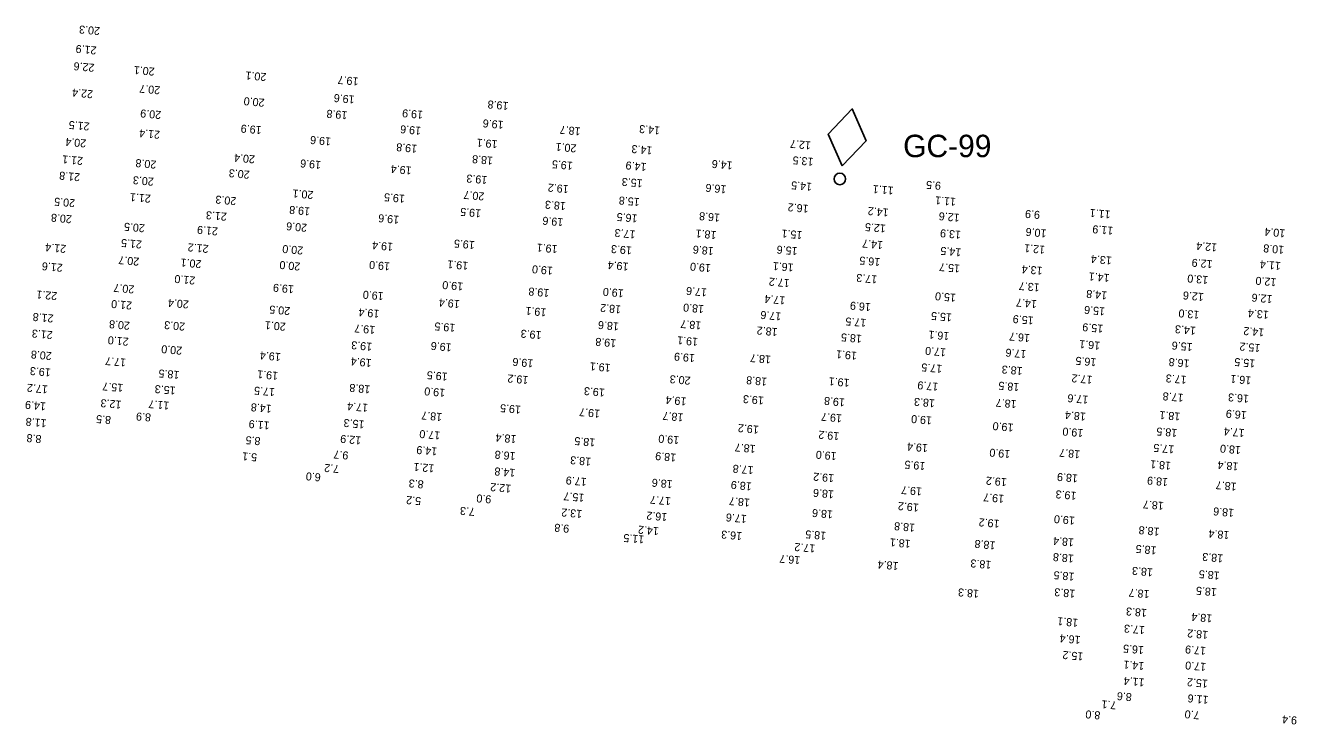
# Model space of a CAD drawing. Extents: x 1023796 to 1112670, y 656573 to 837340.
# Drawn here: x 1034184 to 1034978, y 779238 to 779675 of the extents above; entities that cross this region are included whole.
import ezdxf

# ---------------------------------------------------------------- set-up
doc = ezdxf.new("R2010")
doc.units = 0
doc.layers.add('V-CHAN-NAID', color=7, linetype='Continuous')
doc.layers.add('V-TOPO-SOUN', color=7, linetype='Continuous')

msp = doc.modelspace()

# ---------------------------------------------------------------- linework, layer by layer
at = {"layer": 'V-CHAN-NAID'}
msp.add_lwpolyline([(1034694.48, 779587.38), (1034709.42, 779603.03), (1034700.73, 779622.84), (1034685.79, 779607.19)], close=True, dxfattribs=at)
msp.add_circle((1034693.02, 779579.11), 3.6, dxfattribs=at)

# ---------------------------------------------------------------- texts
msp.add_text('GC-99', height=14, dxfattribs=at).set_placement((1034732.55, 779592.73))
at = {"layer": 'V-TOPO-SOUN'}
for s, p in [('20.3 ', (1034230.91, 779673.87)), ('21.9 ', (1034228.75, 779661.76)), ('22.6 ', (1034227.46, 779650.93)), ('20.1 ', (1034265.07, 779648.54)), ('20.1 ', (1034334.85, 779645.16)), ('19.7 ', (1034392.43, 779642.37)), ('22.4 ', (1034226.57, 779634.44)), ('20.7 ', (1034268.52, 779636.91)), ('19.6 ', (1034390.02, 779631.08)), ('20.0 ', (1034333.74, 779629.11)), ('19.8 ', (1034486.12, 779627.09)), ('20.9 ', (1034269.13, 779621.47)), ('19.8 ', (1034385.48, 779621.27)), ('19.9 ', (1034432.76, 779621.58)), ('19.6 ', (1034483.1, 779615.27)), ('21.5 ', (1034224.44, 779614.28)), ('21.4 ', (1034268.42, 779609.11)), ('19.9 ', (1034331.92, 779611.98)), ('19.6 ', (1034431.52, 779611.59)), ('18.7 ', (1034531.16, 779611.23)), ('14.3 ', (1034580.84, 779611.75)), ('20.4 ', (1034222.3, 779603.71)), ('19.6 ', (1034375.26, 779604.86)), ('19.8 ', (1034429.06, 779600.37)), ('19.1 ', (1034479.31, 779603.18)), ('20.1 ', (1034528.62, 779600.59)), ('14.3 ', (1034576.04, 779599.25)), ('12.7 ', (1034675.1, 779602.46)), ('21.1 ', (1034220.31, 779592.78)), ('20.4 ', (1034327.72, 779593.76)), ('18.8 ', (1034476.44, 779592.92)), ('13.5 ', (1034676.69, 779592.21)), ('20.8 ', (1034266.13, 779590.47)), ('20.3 ', (1034324.43, 779584.16)), ('19.6 ', (1034369.03, 779590.26)), ('19.4 ', (1034425.63, 779586.74)), ('19.5 ', (1034526.31, 779589.74)), ('14.9 ', (1034572.36, 779589.01)), ('14.6 ', (1034626.18, 779589.91)), ('21.8 ', (1034218.47, 779582.62)), ('20.3 ', (1034264.51, 779579.8)), ('19.3 ', (1034472.92, 779580.82)), ('19.2 ', (1034523.77, 779575.12)), ('15.3 ', (1034569.96, 779578.77)), ('16.6 ', (1034622.28, 779575.04)), ('14.5 ', (1034675.8, 779576.6)), ('9.5', (1034756.38, 779577.22)), ('21.1 ', (1034262.65, 779569.18)), ('20.3 ', (1034316.1, 779567.66)), ('20.1 ', (1034364.27, 779571.48)), ('19.5 ', (1034421.41, 779569.15)), ('20.7 ', (1034471.08, 779570.6)), ('15.8 ', (1034568.11, 779567.1)), ('11.1 ', (1034726.72, 779574.22)), ('11.1 ', (1034765.71, 779567.2)), ('20.5 ', (1034215.34, 779566.4)), ('19.8 ', (1034362.17, 779561.23)), ('19.5 ', (1034469.02, 779560.01)), ('18.3 ', (1034521.97, 779564.52)), ('16.2 ', (1034673.63, 779562.87)), ('14.2 ', (1034723.65, 779560.51)), ('11.1 ', (1034862.3, 779559.3)), ('20.8 ', (1034213.32, 779556.35)), ('21.3 ', (1034310.14, 779557.94)), ('20.6 ', (1034360.29, 779551.02)), ('19.6 ', (1034417.82, 779556.04)), ('19.6 ', (1034520.4, 779554.47)), ('16.5 ', (1034566.74, 779556.83)), ('16.8 ', (1034618.29, 779557.33)), ('12.6 ', (1034768.02, 779557.26)), ('9.9', (1034818.25, 779559.04)), ('20.5 ', (1034258.93, 779550.72)), ('21.9 ', (1034304.62, 779548.77)), ('17.3 ', (1034565.47, 779546.87)), ('18.1 ', (1034616.08, 779546.47)), ('15.1 ', (1034669.77, 779546.43)), ('12.5 ', (1034721.86, 779550.52)), ('13.9 ', (1034768.85, 779546.65)), ('10.6 ', (1034822.28, 779547.5)), ('11.9 ', (1034864, 779549.14)), ('10.4 ', (1034971.45, 779547.56)), ('21.4 ', (1034209.77, 779537.85)), ('21.5 ', (1034257.1, 779540.59)), ('21.2 ', (1034298.76, 779537.84)), ('20.0 ', (1034357.88, 779536.83)), ('19.4 ', (1034414.03, 779539.12)), ('19.5 ', (1034465.08, 779540.24)), ('19.1 ', (1034516.81, 779537.67)), ('19.3 ', (1034563.23, 779536.82)), ('18.6 ', (1034614.35, 779536.45)), ('15.6 ', (1034666.74, 779536.43)), ('14.7 ', (1034720.15, 779540.23)), ('14.5 ', (1034769.03, 779535.65)), ('12.1 ', (1034821.37, 779537.29)), ('12.4 ', (1034928.87, 779538.73)), ('10.8 ', (1034970.76, 779537.24)), ('20.7 ', (1034255.45, 779529.86)), ('20.1 ', (1034294.31, 779528.33)), ('19.1 ', (1034460.99, 779527.23)), ('16.5 ', (1034718.42, 779529.61)), ('13.4 ', (1034863.08, 779530.55)), ('12.9 ', (1034926.06, 779528.24)), ('11.4 ', (1034968.68, 779527.19)), ('21.6 ', (1034207.62, 779526.04)), ('20.0 ', (1034356.08, 779526.84)), ('19.0 ', (1034412.1, 779526.91)), ('19.0 ', (1034513.87, 779524.18)), ('19.4 ', (1034561.12, 779526.75)), ('19.0 ', (1034612.61, 779525.82)), ('16.1 ', (1034664.28, 779526.16)), ('15.7 ', (1034768.24, 779525.54)), ('13.4 ', (1034819.82, 779524.15)), ('14.1 ', (1034861.67, 779519.69)), ('20.7 ', (1034252.38, 779512.55)), ('21.0 ', (1034290.45, 779518.1)), ('19.9 ', (1034352.07, 779512.62)), ('19.0 ', (1034457.82, 779514.32)), ('17.2 ', (1034661.85, 779516.41)), ('17.3 ', (1034716.51, 779518.76)), ('13.7 ', (1034818.05, 779513.72)), ('13.0 ', (1034923.31, 779518.41)), ('12.0 ', (1034965.92, 779516.99)), ('22.1 ', (1034204.19, 779508.37)), ('19.0 ', (1034408.16, 779508.29)), ('19.4 ', (1034455.7, 779503.37)), ('19.8 ', (1034511.64, 779510.27)), ('19.0 ', (1034558.14, 779510.09)), ('17.6 ', (1034610.15, 779510.66)), ('17.4 ', (1034659.06, 779505.66)), ('15.0 ', (1034765.68, 779507.34)), ('14.7 ', (1034816.3, 779503.37)), ('14.8 ', (1034860.16, 779508.79)), ('12.6 ', (1034920.55, 779507.82)), ('12.6 ', (1034963.46, 779506.46)), ('21.0 ', (1034250.94, 779502.49)), ('20.4 ', (1034286.41, 779503.16)), ('20.5 ', (1034349.75, 779499.03)), ('19.4 ', (1034405.49, 779497.3)), ('19.1 ', (1034509.81, 779498.18)), ('18.2 ', (1034556.47, 779500.03)), ('18.0 ', (1034608.29, 779500.27)), ('17.6 ', (1034656.57, 779495.64)), ('16.9 ', (1034712.55, 779501.45)), ('15.6 ', (1034858.85, 779498.82)), ('13.0 ', (1034917.8, 779496.64)), ('13.4 ', (1034961.18, 779496.66)), ('21.8 ', (1034201.9, 779494.38)), ('20.8 ', (1034249.61, 779489.85)), ('20.3 ', (1034284.07, 779489.31)), ('20.1 ', (1034346.98, 779489.24)), ('19.5 ', (1034452.93, 779488.51)), ('18.6 ', (1034555.09, 779489.37)), ('18.7 ', (1034606.6, 779490)), ('17.5 ', (1034709.7, 779491.61)), ('15.5 ', (1034763.17, 779495.03)), ('15.9 ', (1034814.27, 779493.08)), ('15.9 ', (1034857.72, 779488)), ('21.3 ', (1034201.37, 779484.03)), ('21.0 ', (1034248.83, 779479.87)), ('19.7 ', (1034402.85, 779487.23)), ('19.3 ', (1034506.8, 779483.94)), ('19.1 ', (1034604.59, 779479.78)), ('18.2 ', (1034654.26, 779485.91)), ('18.5 ', (1034706.91, 779481.68)), ('16.1 ', (1034761.58, 779483.32)), ('16.7 ', (1034811.96, 779482.16)), ('14.3 ', (1034915.58, 779486.75)), ('14.2 ', (1034958.34, 779485.63)), ('20.0 ', (1034282.24, 779474.28)), ('19.3 ', (1034400.95, 779476.74)), ('19.6 ', (1034450.63, 779476.28)), ('19.8 ', (1034553.44, 779478.89)), ('17.0 ', (1034759.5, 779473.24)), ('17.6 ', (1034809.72, 779472.11)), ('16.1 ', (1034855.8, 779477.42)), ('15.6 ', (1034913.56, 779476.55)), ('15.2 ', (1034955.91, 779475.92)), ('20.8 ', (1034200.76, 779470.94)), ('17.7 ', (1034247.18, 779466.86)), ('19.4 ', (1034343.87, 779470.35)), ('19.4 ', (1034400.6, 779466.6)), ('19.6 ', (1034501.66, 779466.33)), ('19.1 ', (1034549.97, 779463.53)), ('19.9 ', (1034602.63, 779469.62)), ('18.7 ', (1034650.11, 779468.71)), ('19.1 ', (1034703.86, 779471.07)), ('16.5 ', (1034853.44, 779467.04)), ('16.8 ', (1034911.64, 779466.24)), ('15.5 ', (1034952.67, 779466.28)), ('19.3 ', (1034200.17, 779460.65)), ('18.5 ', (1034280.52, 779459.12)), ('19.1 ', (1034342.2, 779458.55)), ('19.5 ', (1034448.15, 779458.06)), ('19.2 ', (1034498.56, 779455.95)), ('17.5 ', (1034757.09, 779462.92)), ('18.3 ', (1034807.36, 779461.58)), ('17.2 ', (1034850.98, 779456.09)), ('17.3 ', (1034909.85, 779456.06)), ('16.1 ', (1034950.19, 779455.68)), ('17.2 ', (1034198.3, 779450.12)), ('15.7 ', (1034245.41, 779451.03)), ('15.3 ', (1034278.15, 779449.35)), ('17.5 ', (1034340.22, 779448.4)), ('18.8 ', (1034399.76, 779450.13)), ('19.0 ', (1034446.58, 779447.96)), ('19.3 ', (1034546.32, 779448.1)), ('20.3 ', (1034599.91, 779455.53)), ('18.8 ', (1034647.68, 779454.9)), ('19.1 ', (1034699.24, 779454.17)), ('17.9 ', (1034754.7, 779451.74)), ('18.5 ', (1034805.29, 779451.48)), ('12.3 ', (1034244.3, 779440.58)), ('11.7 ', (1034274.21, 779439.96)), ('19.4 ', (1034597.34, 779442.58)), ('19.3 ', (1034645.67, 779443.12)), ('19.8 ', (1034696.33, 779441.96)), ('18.3 ', (1034752.54, 779441.41)), ('18.7 ', (1034803.59, 779440.86)), ('17.6 ', (1034848.43, 779443.68)), ('17.8 ', (1034907.89, 779444.85)), ('16.3 ', (1034948.79, 779444.21)), ('14.9 ', (1034197.13, 779439.51)), ('8.9', (1034262.77, 779432.58)), ('14.8 ', (1034338.19, 779437.98)), ('17.4 ', (1034398.41, 779438.6)), ('18.7 ', (1034444.68, 779432.87)), ('19.5 ', (1034493.92, 779437.46)), ('19.7 ', (1034543.36, 779434.95)), ('18.7 ', (1034595.44, 779432.62)), ('19.7 ', (1034694.5, 779432.04)), ('18.4 ', (1034846.85, 779433.1)), ('18.1 ', (1034905.86, 779433.12)), ('16.9 ', (1034947.41, 779433.98)), ('11.8 ', (1034197.48, 779428.94)), ('8.5', (1034237.81, 779430.96)), ('11.9 ', (1034336.88, 779427.53)), ('15.3 ', (1034396.16, 779428.21)), ('19.2 ', (1034642.53, 779424.97)), ('19.0 ', (1034750.74, 779430.66)), ('19.0 ', (1034801.66, 779426.25)), ('8.8', (1034194.35, 779419.09)), ('8.5', (1034331.2, 779417.77)), ('12.9 ', (1034394.09, 779418.25)), ('17.0 ', (1034443.5, 779421.29)), ('18.4 ', (1034491.1, 779419.04)), ('18.5 ', (1034540.33, 779416.92)), ('19.0 ', (1034592.82, 779418.37)), ('19.2 ', (1034692.82, 779420.84)), ('19.0 ', (1034845.3, 779422.83)), ('18.5 ', (1034903.98, 779422.89)), ('17.4 ', (1034946.06, 779422.88)), ('9.7', (1034386.15, 779408.83)), ('14.9 ', (1034441.63, 779411.32)), ('16.8 ', (1034490.54, 779408.39)), ('18.7 ', (1034640.54, 779412.92)), ('19.0 ', (1034691.18, 779408.37)), ('19.4 ', (1034748.21, 779413.41)), ('19.0 ', (1034799.65, 779409.67)), ('18.7 ', (1034843.29, 779409.57)), ('17.5 ', (1034902.08, 779412.65)), ('18.0 ', (1034943.74, 779412.18)), ('5.1', (1034329.06, 779407.68)), ('7.2', (1034380.35, 779400.43)), ('12.1 ', (1034439.8, 779400.76)), ('18.3 ', (1034537.75, 779404.95)), ('18.9 ', (1034590.88, 779407.51)), ('19.5 ', (1034746.61, 779402.2)), ('18.1 ', (1034900.08, 779402.39)), ('18.4 ', (1034942.2, 779401.93)), ('6.0', (1034368.85, 779395.2)), ('14.8 ', (1034490.39, 779397.95)), ('17.9 ', (1034535.01, 779392.32)), ('17.8 ', (1034639.25, 779399.62)), ('19.2 ', (1034689.58, 779394.63)), ('19.2 ', (1034797.48, 779392.14)), ('18.9 ', (1034841.89, 779394.49)), ('18.9 ', (1034898.21, 779392.22)), ('8.3', (1034433.13, 779390.77)), ('12.2 ', (1034487.79, 779388.14)), ('18.6 ', (1034588.72, 779390.87)), ('18.9 ', (1034638.12, 779389.51)), ('18.6 ', (1034689.45, 779384.58)), ('19.7 ', (1034744.49, 779386.32)), ('18.7 ', (1034941.07, 779389.35)), ('5.2', (1034431.54, 779380.35)), ('9.0', (1034475.43, 779381.44)), ('15.7 ', (1034533.55, 779382.42)), ('17.7 ', (1034587.58, 779380.27)), ('18.7 ', (1034636.96, 779379.4)), ('19.2 ', (1034742.5, 779376.28)), ('19.7 ', (1034795.81, 779381.79)), ('19.3 ', (1034841.02, 779383.64)), ('18.7 ', (1034895.56, 779377.37)), ('7.3', (1034465.18, 779373.65)), ('13.2 ', (1034532.17, 779372.31)), ('16.2 ', (1034585.35, 779370.35)), ('17.6 ', (1034634.99, 779369.21)), ('18.6 ', (1034688.84, 779371.99)), ('18.6 ', (1034939.47, 779372.99)), ('9.8', (1034524.12, 779363.1)), ('14.2 ', (1034580.08, 779361.55)), ('18.8 ', (1034740.13, 779363.74)), ('19.2 ', (1034792.95, 779366.17)), ('19.0 ', (1034839.98, 779368.16)), ('18.8 ', (1034892.88, 779361.23)), ('11.5 ', (1034570.96, 779356.38)), ('16.3 ', (1034632.1, 779358.52)), ('18.5 ', (1034684.61, 779358.68)), ('18.1 ', (1034737.41, 779353.64)), ('18.8 ', (1034790.38, 779352.68)), ('18.4 ', (1034839.42, 779354.57)), ('18.4 ', (1034936.55, 779359.06)), ('17.2 ', (1034677.8, 779350.73)), ('18.8 ', (1034839.33, 779344.45)), ('18.5 ', (1034891.01, 779349.56)), ('18.3 ', (1034932.65, 779344.59)), ('16.7 ', (1034668.45, 779343.41)), ('18.4 ', (1034729.8, 779339.81)), ('18.3 ', (1034787.82, 779340.53)), ('18.5 ', (1034839.73, 779333.16)), ('18.3 ', (1034888.76, 779335.87)), ('18.5 ', (1034930.48, 779333.81)), ('18.3 ', (1034780.08, 779322.44)), ('18.3 ', (1034840.22, 779322.54)), ('18.7 ', (1034886.64, 779322.23)), ('18.5 ', (1034928.68, 779323.45)), ('18.3 ', (1034885, 779310.51)), ('18.4 ', (1034925.82, 779307.05)), ('18.1 ', (1034842.07, 779304.37)), ('17.3 ', (1034883.75, 779299.82)), ('18.2 ', (1034923.26, 779296.8)), ('16.4 ', (1034843.54, 779293.67)), ('15.2 ', (1034845.31, 779283.32)), ('16.5 ', (1034883.15, 779287.32)), ('17.9 ', (1034921.94, 779286.81)), ('14.1 ', (1034883.38, 779277.31)), ('17.0 ', (1034922, 779276.81)), ('11.4 ', (1034883.5, 779267.13)), ('15.2 ', (1034923.09, 779266.36)), ('8.6', (1034875.58, 779257.95)), ('7.1', (1034865.96, 779252.83)), ('11.6 ', (1034923.48, 779256.24)), ('8.0', (1034855.93, 779246.58)), ('7.0', (1034917.92, 779246.62)), ('9.4', (1034978.85, 779243.4))]:
    msp.add_text(s, height=5, rotation=175, dxfattribs=at).set_placement(p)

doc.saveas('drawing.dxf')
